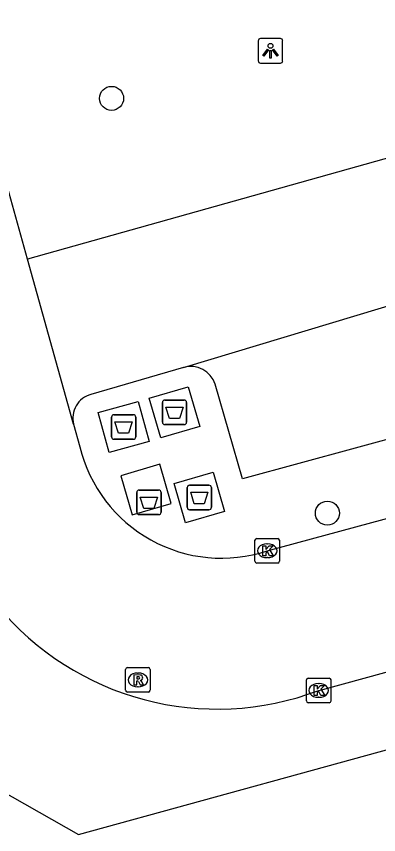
# Model space of a CAD drawing. Extents: x 159689 to 160786, y 387323 to 388339.
# Drawn here: x 159820.07 to 159834.83, y 387873.59 to 387906.93 of the extents above; entities that cross this region are included whole.
import ezdxf

# ---------------------------------------------------------------- set-up
doc = ezdxf.new("R2010")
doc.units = 0
for name, color, linetype in [('IMGEO_Afval_apart_plaats', 7, 'Continuous'), ('IMGEO_Boom', 7, 'Continuous'), ('IMGEO_Kolk', 7, 'Continuous'), ('IMGEO_Lichtpunt', 7, 'Continuous'), ('IMGEO_Rijbaan_lokaal_open', 7, 'Continuous'), ('IMGEO_Rioolput', 7, 'Continuous'), ('IMGEO_Voetpad_gesloten', 7, 'Continuous'), ('IMGEO_Voetpad_open', 7, 'Continuous')]:
    doc.layers.add(name, color=color, linetype=linetype)

msp = doc.modelspace()

# ---------------------------------------------------------------- linework, layer by layer
at = {"layer": 'IMGEO_Afval_apart_plaats'}
for p, q in [((159826.017, 387890.398), (159826.017, 387891.198)), ((159826.017, 387891.198), (159826.017, 387890.398)), ((159826.117, 387891.298), (159826.907, 387891.298)), ((159826.907, 387891.298), (159826.117, 387891.298)), ((159827.007, 387891.198), (159827.007, 387890.398)), ((159827.007, 387890.398), (159827.007, 387891.198)), ((159823.943, 387889.799), (159823.943, 387890.599)), ((159823.943, 387890.599), (159823.943, 387889.799)), ((159824.043, 387890.699), (159824.833, 387890.699)), ((159824.833, 387890.699), (159824.043, 387890.699)), ((159824.933, 387890.599), (159824.933, 387889.799)), ((159824.933, 387889.799), (159824.933, 387890.599)), ((159826.907, 387890.298), (159826.117, 387890.298)), ((159826.117, 387890.298), (159826.907, 387890.298)), ((159824.833, 387889.699), (159824.043, 387889.699)), ((159824.043, 387889.699), (159824.833, 387889.699)), ((159827.128, 387887.83), (159827.918, 387887.83)), ((159827.918, 387887.83), (159827.128, 387887.83)), ((159824.975, 387886.733), (159824.975, 387887.533)), ((159824.975, 387887.533), (159824.975, 387886.733)), ((159825.075, 387887.633), (159825.865, 387887.633)), ((159825.865, 387887.633), (159825.075, 387887.633)), ((159825.965, 387887.533), (159825.965, 387886.733)), ((159825.965, 387886.733), (159825.965, 387887.533)), ((159827.028, 387886.93), (159827.028, 387887.73)), ((159827.028, 387887.73), (159827.028, 387886.93)), ((159828.018, 387887.73), (159828.018, 387886.93)), ((159828.018, 387886.93), (159828.018, 387887.73)), ((159827.918, 387886.83), (159827.128, 387886.83)), ((159827.128, 387886.83), (159827.918, 387886.83)), ((159825.865, 387886.633), (159825.075, 387886.633)), ((159825.075, 387886.633), (159825.865, 387886.633))]:
    msp.add_line(p, q, dxfattribs=at)
for points in [[(159826.16, 387891.012), (159826.864, 387891.012), (159826.715, 387890.542), (159826.309, 387890.542), (159826.16, 387891.012)], [(159824.086, 387890.413), (159824.79, 387890.413), (159824.641, 387889.943), (159824.235, 387889.943), (159824.086, 387890.413)], [(159827.171, 387887.544), (159827.875, 387887.544), (159827.726, 387887.074), (159827.32, 387887.074), (159827.171, 387887.544)], [(159825.118, 387887.347), (159825.822, 387887.347), (159825.673, 387886.877), (159825.267, 387886.877), (159825.118, 387887.347)]]:
    msp.add_lwpolyline(points, dxfattribs=at)
for centre, start, end in [((159826.117, 387891.198), 90, 180), ((159826.117, 387891.198), 90, 180), ((159826.907, 387891.198), 0, 90), ((159826.907, 387891.198), 360, 90), ((159824.043, 387890.599), 90, 180), ((159824.043, 387890.599), 90, 180), ((159824.833, 387890.599), 0, 90), ((159824.833, 387890.599), 360, 90), ((159826.117, 387890.398), 180, 270), ((159826.117, 387890.398), 180, 270), ((159826.907, 387890.398), 270, 0), ((159826.907, 387890.398), 270, 0), ((159824.043, 387889.799), 180, 270), ((159824.043, 387889.799), 180, 270), ((159824.833, 387889.799), 270, 0), ((159824.833, 387889.799), 270, 0), ((159827.128, 387887.73), 90, 180), ((159827.128, 387887.73), 90, 180), ((159827.918, 387887.73), 0, 90), ((159827.918, 387887.73), 360, 90), ((159825.075, 387887.533), 90, 180), ((159825.075, 387887.533), 90, 180), ((159825.865, 387887.533), 0, 90), ((159825.865, 387887.533), 360, 90), ((159825.075, 387886.733), 180, 270), ((159825.075, 387886.733), 180, 270), ((159825.865, 387886.733), 270, 0), ((159825.865, 387886.733), 270, 0), ((159827.128, 387886.93), 180, 270), ((159827.128, 387886.93), 180, 270), ((159827.918, 387886.93), 270, 0), ((159827.918, 387886.93), 270, 0)]:
    msp.add_arc(centre, 0.1, start, end, dxfattribs=at)
at = {"layer": 'IMGEO_Boom'}
for centre in [(159823.948, 387903.59), (159832.742, 387886.692)]:
    msp.add_circle(centre, 0.489, dxfattribs=at)
at = {"layer": 'IMGEO_Kolk'}
for p, q in [((159829.792, 387884.732), (159829.792, 387885.584)), ((159829.867, 387885.658), (159830.719, 387885.658)), ((159830.28, 387885.438), (159830.305, 387885.438)), ((159830.793, 387885.584), (159830.793, 387884.732)), ((159830.303, 387884.878), (159830.278, 387884.878)), ((159830.719, 387884.658), (159829.867, 387884.658)), ((159831.89, 387879.041), (159831.89, 387879.893)), ((159831.965, 387879.967), (159832.817, 387879.967)), ((159832.378, 387879.747), (159832.403, 387879.747)), ((159832.891, 387879.893), (159832.891, 387879.041)), ((159832.401, 387879.187), (159832.376, 387879.187)), ((159832.817, 387878.967), (159831.965, 387878.967))]:
    msp.add_line(p, q, dxfattribs=at)
for points in [[(159829.792, 387884.732), (159829.792, 387885.584)], [(159829.867, 387885.658), (159830.719, 387885.658)], [(159830.793, 387885.584), (159830.793, 387884.732)], [(159830.113, 387885.358), (159830.236, 387885.358), (159830.236, 387885.207), (159830.366, 387885.358), (159830.53, 387885.358), (159830.384, 387885.207), (159830.537, 387884.958), (159830.385, 387884.958), (159830.3, 387885.122), (159830.236, 387885.055), (159830.236, 387884.958), (159830.113, 387884.958), (159830.113, 387885.358)], [(159830.719, 387884.658), (159829.867, 387884.658)], [(159831.89, 387879.041), (159831.89, 387879.893)], [(159831.965, 387879.967), (159832.817, 387879.967)], [(159832.891, 387879.893), (159832.891, 387879.041)], [(159832.211, 387879.667), (159832.334, 387879.667), (159832.334, 387879.516), (159832.464, 387879.667), (159832.628, 387879.667), (159832.482, 387879.516), (159832.635, 387879.267), (159832.483, 387879.267), (159832.398, 387879.431), (159832.334, 387879.364), (159832.334, 387879.267), (159832.211, 387879.267), (159832.211, 387879.667)], [(159832.817, 387878.967), (159831.965, 387878.967)]]:
    msp.add_lwpolyline(points, dxfattribs=at)
for centre, start, end in [((159829.869, 387885.582), 91.552, 178.448), ((159829.869, 387885.582), 91.552, 178.448), ((159830.717, 387885.582), 1.552, 88.448), ((159830.717, 387885.582), 1.552, 88.448), ((159829.869, 387884.734), 181.552, 268.448), ((159829.869, 387884.734), 181.552, 268.448), ((159830.717, 387884.734), 271.552, 358.448), ((159830.717, 387884.734), 271.552, 358.448), ((159831.967, 387879.891), 91.552, 178.448), ((159831.967, 387879.891), 91.552, 178.448), ((159832.815, 387879.891), 1.552, 88.448), ((159832.815, 387879.891), 1.552, 88.448), ((159831.967, 387879.043), 181.552, 268.448), ((159831.967, 387879.043), 181.552, 268.448), ((159832.815, 387879.043), 271.552, 358.448), ((159832.815, 387879.043), 271.552, 358.448)]:
    msp.add_arc(centre, 0.0765, start, end, dxfattribs=at)
for centre, major_axis, ratio, start_param, end_param in [((159830.279, 387885.158), (-0.387, 0.002), 0.722429, 4.712389, 7.853982), ((159830.304, 387885.158), (-0.39, 0.002), 0.717154, 1.570796, 4.712389), ((159832.377, 387879.467), (-0.387, 0.002), 0.722429, 4.712389, 7.853982), ((159832.402, 387879.467), (-0.39, 0.002), 0.717154, 1.570796, 4.712389)]:
    msp.add_ellipse(centre, major_axis=major_axis, ratio=ratio, start_param=start_param, end_param=end_param, dxfattribs=at)
at = {"layer": 'IMGEO_Lichtpunt'}
for p, q in [((159829.925, 387905.929), (159829.925, 387905.122)), ((159829.925, 387905.929), (159829.925, 387905.122)), ((159830.827, 387906.024), (159830.019, 387906.024)), ((159830.827, 387906.024), (159830.019, 387906.024)), ((159830.921, 387905.122), (159830.921, 387905.929)), ((159830.921, 387905.122), (159830.921, 387905.929)), ((159830.019, 387905.028), (159830.827, 387905.028)), ((159830.019, 387905.028), (159830.827, 387905.028))]:
    msp.add_line(p, q, dxfattribs=at)
for points in [[(159830.299, 387905.593), (159830.338, 387905.565), (159830.15, 387905.303), (159830.112, 387905.33), (159830.299, 387905.593)], [(159830.401, 387905.545), (159830.448, 387905.545), (159830.448, 387905.223), (159830.401, 387905.223), (159830.401, 387905.545)], [(159830.511, 387905.565), (159830.549, 387905.592), (159830.736, 387905.33), (159830.697, 387905.302), (159830.511, 387905.565)]]:
    msp.add_lwpolyline(points, dxfattribs=at)
msp.add_circle((159830.424, 387905.727), 0.0994, dxfattribs=at)
for centre, start, end in [((159830.019, 387905.929), 90, 180), ((159830.019, 387905.929), 90, 180), ((159830.827, 387905.929), 0, 90), ((159830.827, 387905.929), 0, 90), ((159830.019, 387905.122), 180, 270), ((159830.019, 387905.122), 180, 270), ((159830.827, 387905.122), 270, 0), ((159830.827, 387905.122), 270, 360)]:
    msp.add_arc(centre, 0.0946, start, end, dxfattribs=at)
at = {"layer": 'IMGEO_Rijbaan_lokaal_open'}
for points in [[(159820.522, 387897.036), (159817.518, 387907.806)], [(159842.352, 387903.159), (159820.522, 387897.036)], [(159826.885, 387892.628), (159843.871, 387897.743)], [(159822.397, 387890.314), (159820.522, 387897.036)], [(159826.885, 387892.628), (159823.107, 387891.524)], [(159822.397, 387890.314), (159822.655, 387889.398)], [(159830.289, 387885.156), (159844.089, 387888.894), (159845.531, 387889.3)], [(159832.39, 387879.467), (159832.56, 387879.512), (159846.034, 387883.2), (159847.179, 387883.511)]]:
    msp.add_lwpolyline(points, dxfattribs=at)
for centre, radius, start, end in [((159823.355, 387890.565), 0.99, 104.4811, 194.7121), ((159828.425, 387890.792), 5.936, 193.5813, 288.2993), ((159828.255, 387890.353), 11.645, 219.5382, 290.7998)]:
    msp.add_arc(centre, radius, start, end, dxfattribs=at)
at = {"layer": 'IMGEO_Rioolput'}
for p, q in [((159824.594, 387880.398), (159825.446, 387880.398)), ((159824.519, 387879.472), (159824.519, 387880.324)), ((159825.007, 387880.178), (159825.032, 387880.178)), ((159825.52, 387880.324), (159825.52, 387879.472)), ((159825.446, 387879.398), (159824.594, 387879.398)), ((159825.03, 387879.618), (159825.005, 387879.618))]:
    msp.add_line(p, q, dxfattribs=at)
for points in [[(159824.594, 387880.398), (159825.446, 387880.398)], [(159824.519, 387879.472), (159824.519, 387880.324)], [(159825.108, 387880.096), (159824.856, 387880.098), (159824.856, 387879.698)], [(159825.52, 387880.324), (159825.52, 387879.472)], [(159824.856, 387879.698), (159824.98, 387879.698), (159824.98, 387879.86), (159824.991, 387879.86)], [(159825.034, 387880.017), (159824.98, 387880.017), (159824.98, 387879.936)], [(159824.98, 387879.936), (159825.032, 387879.936)], [(159825.038, 387879.831), (159825.109, 387879.698), (159825.249, 387879.698), (159825.184, 387879.824)], [(159825.446, 387879.398), (159824.594, 387879.398)]]:
    msp.add_lwpolyline(points, dxfattribs=at)
for centre, radius, start, end in [((159824.596, 387880.322), 0.0765, 91.552, 178.448), ((159824.596, 387880.322), 0.0765, 91.552, 178.448), ((159825.444, 387880.322), 0.0765, 1.552, 88.448), ((159825.444, 387880.322), 0.0765, 1.552, 88.448), ((159825.107, 387879.986), 0.109, 350.3612, 89.416), ((159824.99, 387879.807), 0.0533, 26.0293, 88.6989), ((159825.016, 387880.125), 0.19, 274.7715, 282.9687), ((159825.04, 387879.921), 0.0964, 77.0061, 93.1865), ((159825.054, 387879.978), 0.0378, 276.6634, 79.6772), ((159825.105, 387879.986), 0.112, 277.5842, 350.9817), ((159825.089, 387879.771), 0.108, 29.5134, 73.7905), ((159824.596, 387879.474), 0.0765, 181.552, 268.448), ((159824.596, 387879.474), 0.0765, 181.552, 268.448), ((159825.444, 387879.474), 0.0765, 271.552, 358.448), ((159825.444, 387879.474), 0.0765, 271.552, 358.448)]:
    msp.add_arc(centre, radius, start, end, dxfattribs=at)
for centre, major_axis, ratio, start_param, end_param in [((159825.006, 387879.898), (-0.387, 0.002), 0.722429, 4.712389, 7.853982), ((159825.031, 387879.898), (-0.39, 0.002), 0.717154, 1.570796, 4.712389)]:
    msp.add_ellipse(centre, major_axis=major_axis, ratio=ratio, start_param=start_param, end_param=end_param, dxfattribs=at)
at = {"layer": 'IMGEO_Voetpad_gesloten'}
for points in [[(159827.543, 387890.222), (159825.949, 387889.76), (159825.481, 387891.375), (159827.075, 387891.837), (159827.543, 387890.222)], [(159825.476, 387889.606), (159823.85, 387889.159), (159823.401, 387890.791), (159825.027, 387891.238), (159825.476, 387889.606)], [(159824.32, 387888.216), (159824.787, 387886.618), (159826.379, 387887.083), (159825.912, 387888.681), (159824.32, 387888.216)], [(159828.552, 387886.763), (159826.96, 387886.298), (159826.493, 387887.896), (159828.085, 387888.361), (159828.552, 387886.763)]]:
    msp.add_lwpolyline(points, dxfattribs=at)
at = {"layer": 'IMGEO_Voetpad_open'}
for points in [[(159797.453, 387951.445), (159799.354, 387945.014), (159796.181, 387939.271), (159795.919, 387939.198), (159812.869, 387879.112), (159822.604, 387873.593), (159837.725, 387877.749)], [(159845.352, 387892.463), (159829.278, 387888.084), (159828.169, 387891.947)]]:
    msp.add_lwpolyline(points, dxfattribs=at)
msp.add_arc((159827.169, 387891.612), 1.055, 18.5056, 105.6137, dxfattribs=at)

doc.saveas('drawing.dxf')
